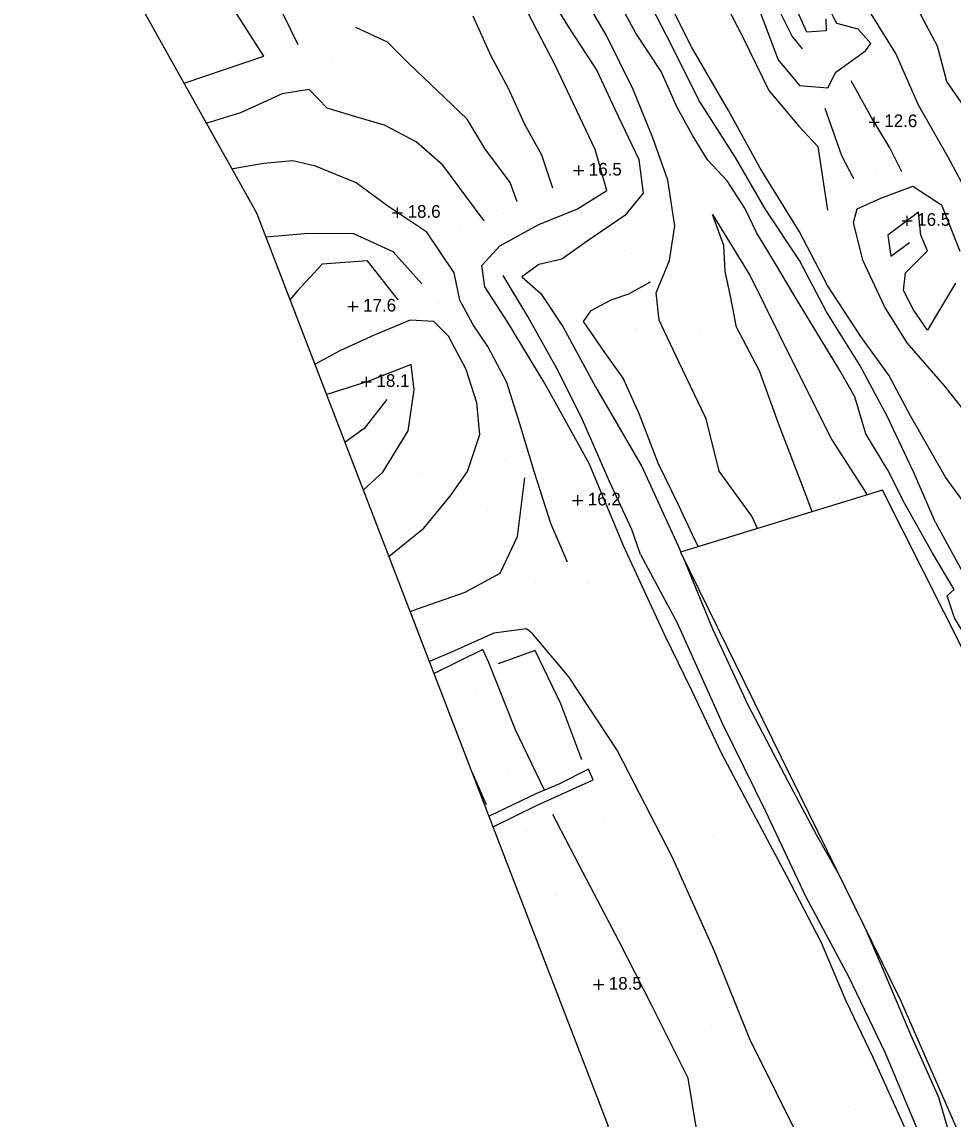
# Model space of a CAD drawing. Extents: x 2316231 to 2323598, y 363169 to 371906.
# Drawn here: x 2320777.9 to 2321145.5, y 370235.9 to 370669.2 of the extents above; entities that cross this region are included whole.
import ezdxf

# ---------------------------------------------------------------- set-up
doc = ezdxf.new("R2010")
doc.units = 0
for name, color, linetype in [('RD_DTM_BkLn1', 7, 'Continuous'), ('RD_DTM_Holes', 7, 'Continuous'), ('RD_DTM_Spot', 7, 'Continuous'), ('RD_DTM_TinHull', 7, 'Continuous'), ('RD_DTM_Void', 7, 'Continuous'), ('RD_EX_Road', 7, 'Continuous')]:
    doc.layers.add(name, color=color, linetype=linetype)

msp = doc.modelspace()

# ---------------------------------------------------------------- linework, layer by layer
at = {"layer": 'RD_DTM_BkLn1'}
for p, q in [((2321111.443, 370482.402), (2321111.128, 370483.073)), ((2321044.963, 370461.931), (2321043.646, 370464.469)), ((2321037.492, 370461.104), (2321038.03, 370459.796)), ((2320961.292, 370359.997), (2320955.698, 370372.708))]:
    msp.add_line(p, q, dxfattribs=at)
for points in [[(2321166.692, 370608.729), (2321156.687, 370625.95), (2321143.02, 370645.697), (2321139.377, 370659.675), (2321129.348, 370678.61), (2321116.078, 370701.328), (2321100.407, 370726.439), (2321084.462, 370753.707), (2321065.004, 370781.518), (2321049.856, 370800.449), (2321028.316, 370822.126), (2321001.341, 370834.458), (2320980.791, 370835.833)], [(2320969.713, 370828.969), (2320983.196, 370805.693), (2320997.607, 370778.027), (2321008.087, 370759.954), (2321020.967, 370737.497), (2321032.952, 370717.529), (2321041.864, 370702.73), (2321049.431, 370688.621), (2321062.536, 370662.964), (2321072.749, 370642.115), (2321084.531, 370628.021), (2321092.119, 370620.049), (2321095.931, 370594.894)], [(2320886.938, 370660.165), (2320878.161, 370678.355), (2320838.526, 370759.209), (2320819.178, 370753.122), (2320788.926, 370739.654)], [(2320841.911, 370645.024), (2320873.424, 370655.717), (2320819.529, 370739.846)], [(2320982.228, 370685.857), (2320993.877, 370666.797), (2321004.815, 370650.05), (2321011.939, 370634.834), (2321021.468, 370614.84), (2321023.163, 370601.64), (2321015.871, 370592.839), (2321000.987, 370582.665), (2320991.04, 370575.497), (2320981.911, 370573.425), (2320975.19, 370568.601), (2320982.678, 370561.927), (2320991.564, 370548.611), (2321004.28, 370525.137), (2321022.567, 370493.646), (2321037.492, 370461.104)], [(2321154.64, 370472.869), (2321142.488, 370489.377), (2321128.682, 370513.676), (2321120.144, 370529.674), (2321109.083, 370544.963), (2321095.862, 370565.132), (2321084.807, 370586.293), (2321069.264, 370611.437), (2321056.818, 370634.294), (2321042.259, 370659.391), (2321027.715, 370688.401)], [(2321053.086, 370491.763), (2321048.007, 370512.417), (2321037.19, 370534.975), (2321029.48, 370551.461), (2321028.194, 370562.247), (2321033.533, 370574.941), (2321035.609, 370588.672), (2321032.91, 370606.761), (2321026.953, 370623.513), (2321019.206, 370642.581), (2321008.709, 370663.885), (2320997.965, 370682.123)], [(2321066.39, 370680.899), (2321076.413, 370654.217), (2321084.831, 370644.149), (2321095.96, 370643.254), (2321099.235, 370649.408), (2321110.889, 370657.863), (2321112.987, 370660.719), (2321107.999, 370666.412), (2321099.631, 370668.603), (2321092.605, 370682.416)], [(2321095.266, 370670.454), (2321095.367, 370665.705), (2321087.671, 370665.155), (2321082.102, 370677.942)], [(2320987.486, 370603.625), (2320983.078, 370616.583), (2320976.289, 370629.026), (2320970.105, 370642.631), (2320962.958, 370656.018), (2320956.035, 370671.543)], [(2321126.274, 370479.167), (2321119.665, 370492.263), (2321111.047, 370506.583), (2321106.729, 370521.218), (2321100.794, 370531.59), (2321093.205, 370543.974), (2321083.26, 370560.442), (2321074.961, 370574.34), (2321067.874, 370586.081), (2321063.306, 370595.648), (2321056.254, 370606.519), (2321048.532, 370614.806), (2321042.747, 370624.307), (2321036.601, 370635.399), (2321030.195, 370649.713), (2321020.266, 370664.733), (2321015.208, 370673.993)], [(2321076.159, 370675.076), (2321081.905, 370663.469), (2321085.919, 370658.611)], [(2321197.855, 370466.624), (2321192.255, 370482.578), (2321183.216, 370507.361), (2321171.573, 370525.124), (2321162.727, 370546.059), (2321158.187, 370563.164), (2321158.297, 370579.874), (2321151.818, 370600.223), (2321143.586, 370615.777), (2321131.818, 370636.402), (2321122.85, 370656.783), (2321113.172, 370672.46)], [(2320973.427, 370598.235), (2320970.572, 370605.845), (2320960.575, 370619.222), (2320953.696, 370630.891), (2320941.831, 370642.195), (2320930.916, 370652.56), (2320922.133, 370661.196), (2320909.654, 370667.019)], [(2321125.239, 370610.071), (2321120.53, 370619.454), (2321113.215, 370631.533), (2321105.202, 370646.019)], [(2320960.337, 370590.644), (2320953.074, 370600.453), (2320944.07, 370612.67), (2320933.476, 370621.839), (2320921.007, 370628.449), (2320909.655, 370631.802), (2320898.395, 370635.189), (2320891.309, 370642.529), (2320880.645, 370640.848), (2320864.139, 370633.347), (2320852.164, 370629.678), (2320850.77, 370629.202)], [(2321106.279, 370607.199), (2321101.543, 370616.281), (2321094.963, 370635.021)], [(2320993.305, 370455.84), (2320986.611, 370471.143), (2320980.198, 370491.282), (2320974.48, 370510.498), (2320969.293, 370526.836), (2320961.739, 370541.003), (2320956.025, 370549.646), (2320950.741, 370559.349), (2320948.494, 370570.182), (2320937.756, 370586.231), (2320922.333, 370596.4), (2320909.759, 370605.64), (2320893.817, 370612.307), (2320884.765, 370614.38), (2320873.228, 370613.277), (2320861.32, 370611.229), (2320860.914, 370611.085)], [(2321159.769, 370503.203), (2321142.254, 370525.384), (2321127.385, 370542.54), (2321118.385, 370556.865), (2321109.886, 370575.086), (2321106.197, 370589.956), (2321107.588, 370595.462), (2321116.987, 370599.627), (2321129.613, 370604.352), (2321140.891, 370597.039), (2321148.08, 370578.731)], [(2321146.423, 370566.002), (2321139.37, 370554.245), (2321135.405, 370547.556), (2321129.787, 370555.584), (2321125.912, 370563.149), (2321126.638, 370570.135), (2321135.389, 370578.882), (2321132.793, 370585.006), (2321131.878, 370594.074), (2321119.696, 370585.07), (2321120.885, 370576.659), (2321128.261, 370582.054)], [(2321089.854, 370475.754), (2321086.785, 370483.918), (2321076.611, 370510.58), (2321069.072, 370531.382), (2321059.972, 370548.696), (2321057.451, 370561.629), (2321055.482, 370570.711), (2321054.999, 370580.873), (2321050.431, 370593.114), (2321065.373, 370568.997), (2321082.54, 370534.07), (2321097.606, 370504.231), (2321111.128, 370483.073)], [(2320935.769, 370565.817), (2320924.442, 370578.435), (2320908.899, 370585.478), (2320891.056, 370585.672), (2320874.306, 370584.21)], [(2320926.469, 370559.416), (2320914.357, 370574.893), (2320896.46, 370573.617), (2320886.583, 370562.892), (2320883.799, 370559.543)], [(2321022.126, 370458.885), (2321018.681, 370468.74), (2321009.811, 370487.718), (2320998.797, 370512.978), (2320989.039, 370532.361), (2320977.582, 370552.832), (2320967.842, 370569.042)], [(2321043.646, 370464.469), (2321037.103, 370478.452), (2321029.07, 370494.999), (2321021.741, 370514.12), (2321015.279, 370528.597), (2321007.95, 370538.627), (2320999.608, 370550.952), (2321002.534, 370555.234), (2321010.498, 370559.451), (2321017.512, 370561.828), (2321026.073, 370566.594)], [(2320922.799, 370458.198), (2320922.809, 370458.202), (2320936.593, 370469.247), (2320946.945, 370481.865), (2320953.73, 370491.703), (2320958.607, 370506.243), (2320957.458, 370518.742), (2320953.286, 370532.009), (2320946.273, 370545.069), (2320940.487, 370550.864), (2320931.149, 370551.401), (2320916.98, 370545.572), (2320903.375, 370539.388), (2320893.608, 370534.053)], [(2320912.7, 370484.443), (2320920.34, 370491.401), (2320930.301, 370507.799), (2320932.743, 370523.992), (2320931.584, 370533.873), (2320914.395, 370527.261), (2320898.215, 370522.081)], [(2320921.947, 370520.147), (2320912.917, 370508.647), (2320905.452, 370503.277)], [(2320931.221, 370436.314), (2320934.019, 370437.376), (2320952.865, 370444.059), (2320966.638, 370451.526), (2320973.539, 370465.948), (2320976.374, 370489.235)], [(2321068.249, 370469.101), (2321066.029, 370474.029), (2321053.086, 370491.763)], [(2321176.646, 370376.75), (2321181.841, 370379.299), (2321180.704, 370383.666), (2321172.667, 370381.401), (2321169.802, 370388.856), (2321160.706, 370409.303), (2321145.975, 370433.825), (2321143.173, 370442.55), (2321145.961, 370445.01), (2321137.174, 370459.689), (2321126.274, 370479.167)], [(2321022.126, 370458.885), (2321036.496, 370431.893), (2321054.458, 370392), (2321071.356, 370357.508), (2321087.212, 370323.91), (2321104.168, 370292.217), (2321118.581, 370262.323), (2321137.94, 370215.983)], [(2321038.868, 370457.762), (2321050.458, 370429.599), (2321064.455, 370399.517), (2321080.204, 370369.325), (2321091.479, 370348.35), (2321100.494, 370332.205)], [(2320979.045, 370427.899), (2320977.022, 370429.564), (2320964.215, 370427.875), (2320948.619, 370420.895), (2320938.812, 370416.587)], [(2320979.045, 370427.899), (2320993.631, 370410.629), (2321012.97, 370381.263), (2321034.454, 370339.667), (2321050.957, 370302.636), (2321065.131, 370267.562), (2321086.551, 370224.437)], [(2320998.871, 370377.738), (2320990.585, 370399.894), (2320980.549, 370421.042), (2320965.855, 370415.764)], [(2321044.032, 370232.849), (2321040.898, 370252.02), (2321026.502, 370280.789), (2321013.585, 370306.043), (2320997.913, 370336.134), (2320987.478, 370356.25)], [(2321111.193, 370310.408), (2321117.507, 370295.749), (2321128.71, 370269.255), (2321139.708, 370244.561), (2321144.406, 370228.193), (2321153.176, 370207.444), (2321159.116, 370187.619), (2321164.563, 370167.909), (2321167.625, 370154.967), (2321165.193, 370144.76), (2321154.21, 370133.246), (2321142.18, 370125.783), (2321128.262, 370118.622), (2321114.366, 370109.09), (2321099.632, 370100.539), (2321086.661, 370091.462), (2321079.614, 370087.146), (2321080.879, 370076.82), (2321078.222, 370068.93), (2321070.047, 370061.449), (2321054.238, 370053.803), (2321041.584, 370047.546), (2321029.812, 370039.505)]]:
    msp.add_lwpolyline(points, dxfattribs=at)
at = {"layer": 'RD_DTM_Holes'}
msp.add_lwpolyline([(2321261.802, 370184.289), (2321209.177, 370271.912), (2321198.19, 370324.497), (2321117.576, 370484.29), (2321037.89, 370459.753), (2321124.606, 370283.08), (2321175.43, 370167.171)], dxfattribs=at)
at = {"layer": 'RD_DTM_Spot'}
for p, q in [((2320900.526, 370655.046), (2320900.526, 370655.046)), ((2320997.673, 370610.559), (2320997.673, 370610.559)), ((2321115.111, 370610.513), (2321115.111, 370610.513)), ((2320981.763, 370599.854), (2320981.763, 370599.854)), ((2320968.177, 370593.381), (2320968.177, 370593.381)), ((2320951.171, 370588.41), (2320951.171, 370588.41)), ((2321018.547, 370577.588), (2321018.547, 370577.588)), ((2321099.464, 370578.74), (2321099.464, 370578.74)), ((2321009.698, 370572.918), (2321009.698, 370572.918)), ((2320998.514, 370568.65), (2320998.514, 370568.65)), ((2321045.154, 370563.628), (2321045.154, 370563.628)), ((2320908.567, 370556.832), (2320908.567, 370556.832)), ((2320942.213, 370558.126), (2320942.213, 370558.126)), ((2320890.046, 370546.658), (2320890.046, 370546.658)), ((2321020.636, 370548.112), (2321020.636, 370548.112)), ((2321045.442, 370547.238), (2321045.442, 370547.238)), ((2320942.189, 370530.032), (2320942.189, 370530.032)), ((2320941.73, 370512.308), (2320941.73, 370512.308)), ((2320985.404, 370508.923), (2320985.404, 370508.923)), ((2320968.533, 370496.458), (2320968.533, 370496.458)), ((2320934.502, 370491.382), (2320934.502, 370491.382)), ((2320920.012, 370477.578), (2320920.012, 370477.578)), ((2320997.289, 370480.27), (2320997.289, 370480.27)), ((2320961.488, 370476.201), (2320961.488, 370476.201)), ((2320951.098, 370461.638), (2320951.098, 370461.638)), ((2320980.81, 370447.766), (2320980.81, 370447.766)), ((2321001.487, 370447.35), (2321001.487, 370447.35)), ((2320957.489, 370403.418), (2320957.489, 370403.418)), ((2321027.668, 370396.21), (2321027.668, 370396.21)), ((2320969.723, 370373.996), (2320969.723, 370373.996)), ((2321007.775, 370352.959), (2321007.775, 370352.959)), ((2320977.216, 370349.589), (2320977.216, 370349.589)), ((2321050.536, 370347.975), (2321050.536, 370347.975)), ((2320988.897, 370324.318), (2320988.897, 370324.318)), ((2321070.048, 370310.323), (2321070.048, 370310.323)), ((2321032.419, 370307.02), (2321032.419, 370307.02)), ((2321005.566, 370289.018), (2321005.566, 370289.018)), ((2321050.003, 370272.705), (2321050.003, 370272.705)), ((2321087.383, 370275.559), (2321087.383, 370275.559)), ((2321020.892, 370252.645), (2321020.892, 370252.645)), ((2321103.999, 370240.945), (2321103.999, 370240.945))]:
    msp.add_line(p, q, dxfattribs=at)
at = {"layer": 'RD_DTM_TinHull'}
msp.add_lwpolyline([(2319170.205, 370651.465), (2319634.1, 369993.584), (2319863.396, 370037.401), (2320246.301, 369984.488), (2320646.583, 370063.477), (2321009.446, 370233.043), (2320870.667, 370593.666), (2320743.045, 370821.597), (2320657.552, 371017.902), (2320535.413, 371221.514), (2319782.271, 371232.132)], dxfattribs=at)
at = {"layer": 'RD_DTM_Void'}
for p, q in [((2321112.322, 370629.705), (2321116.322, 370629.705)), ((2321114.322, 370627.705), (2321114.322, 370631.705)), ((2320995.673, 370610.559), (2320999.673, 370610.559)), ((2320997.673, 370608.559), (2320997.673, 370612.559)), ((2320924.14, 370593.89), (2320928.14, 370593.89)), ((2320926.14, 370591.89), (2320926.14, 370595.89)), ((2321125.316, 370590.702), (2321129.316, 370590.702)), ((2321127.316, 370588.702), (2321127.316, 370592.702)), ((2320908.567, 370554.832), (2320908.567, 370558.832)), ((2320906.567, 370556.832), (2320910.567, 370556.832)), ((2320913.865, 370525.091), (2320913.865, 370529.091)), ((2320911.865, 370527.091), (2320915.865, 370527.091)), ((2320997.289, 370478.27), (2320997.289, 370482.27)), ((2320995.289, 370480.27), (2320999.289, 370480.27)), ((2321005.566, 370287.018), (2321005.566, 370291.018)), ((2321003.566, 370289.018), (2321007.566, 370289.018))]:
    msp.add_line(p, q, dxfattribs=at)
at = {"layer": 'RD_EX_Road'}
for points in [[(2321001.84, 370494.787), (2320984.354, 370526.434), (2320969.623, 370550.803), (2320960.617, 370564.584), (2320959.474, 370573.018), (2320966.557, 370580.848), (2320981.905, 370589.279), (2320997.213, 370595.441), (2321008.817, 370602.715), (2321004.149, 370618.884), (2320988.432, 370652.182), (2320974.271, 370679.462), (2320961.203, 370701.656), (2320945.536, 370693.658), (2320924.235, 370686.056), (2320908.816, 370682.084), (2320899.729, 370678.75), (2320891.964, 370675.514)], [(2321138.524, 370471.475), (2321129.789, 370491.578), (2321119.416, 370513.494), (2321108.626, 370533.655), (2321095.463, 370554.796), (2321084.824, 370574.955), (2321071.283, 370595.441), (2321059.509, 370615.638), (2321045.116, 370638.335), (2321034.063, 370660.526), (2321022.865, 370682.302)], [(2321126.263, 370232.845), (2321113.929, 370260.233), (2321103.234, 370282.542), (2321093.464, 370305.578), (2321079.743, 370332.163), (2321064.626, 370360.565), (2321054.088, 370380.479), (2321042.37, 370405.121), (2321031.539, 370427.251), (2321015.43, 370462.088), (2321001.84, 370494.787)], [(2321138.524, 370471.475), (2321152.33, 370446.25), (2321168.465, 370416.888), (2321182.791, 370389.794), (2321196.812, 370362.645), (2321209.553, 370335.683), (2321218.521, 370318.845), (2321232.443, 370284.941), (2321244.751, 370249.786), (2321254.411, 370229.808), (2321267.395, 370197.134), (2321276.195, 370173.462), (2321288.657, 370147.018), (2321306.408, 370116.906), (2321319.366, 370092.978), (2321331.773, 370066.68), (2321349.647, 370048.248), (2321365.863, 370037.715), (2321376.915, 370033.435)], [(2320984.194, 370365.846), (2320972.789, 370389.686), (2320962.06, 370416.526), (2320959.892, 370421.427), (2320940.623, 370411.882)], [(2320963.906, 370351.382), (2320980.986, 370359.823), (2321003.349, 370369.91), (2321001.593, 370374.067), (2320989.784, 370368.2), (2320981.02, 370364.51), (2320962.294, 370355.569)]]:
    msp.add_lwpolyline(points, dxfattribs=at)

# ---------------------------------------------------------------- texts
at = {"layer": 'RD_DTM_Void'}
for s, p in [('12.6', (2321118.322, 370627.705)), ('16.5', (2321001.673, 370608.559)), ('18.6', (2320930.14, 370591.89)), ('16.5', (2321131.316, 370588.702)), ('17.6', (2320912.567, 370554.832)), ('18.1', (2320917.865, 370525.091)), ('16.2', (2321001.289, 370478.27)), ('18.5', (2321009.566, 370287.018))]:
    msp.add_text(s, height=5, dxfattribs=at).set_placement(p)

doc.saveas('drawing.dxf')
